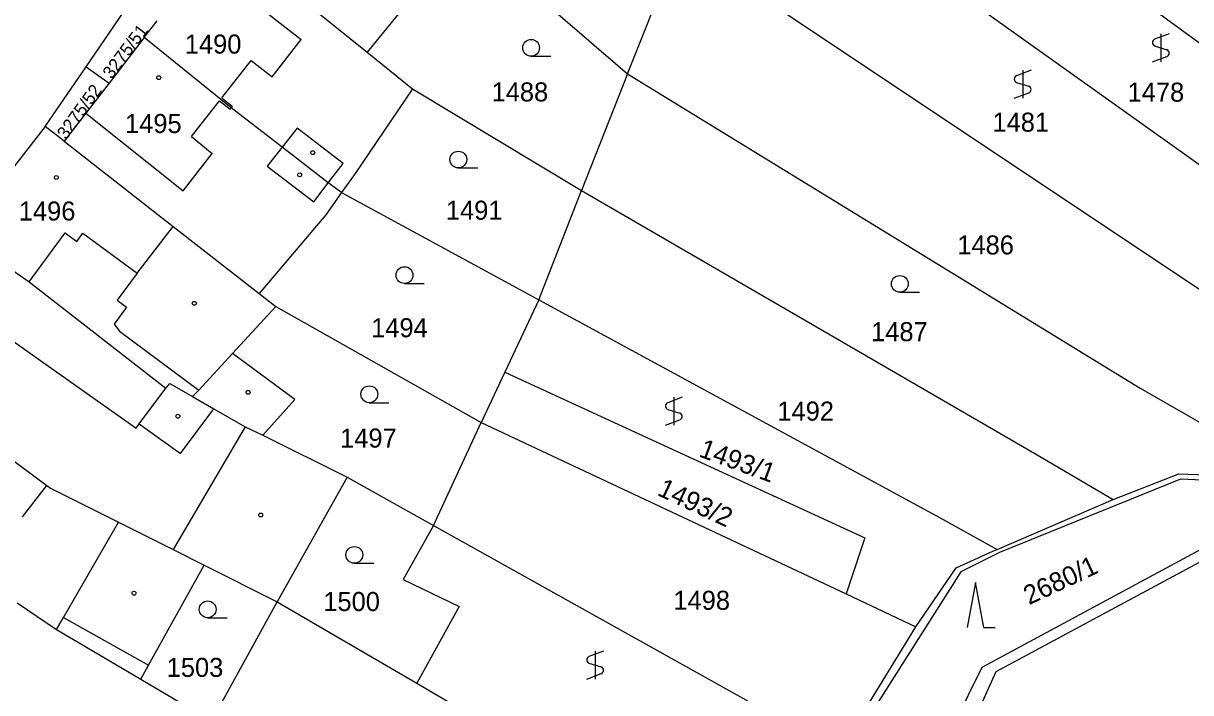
# Model space of a CAD drawing. Extents: x -600849 to -599899, y -1204328 to -1203436.
# Drawn here: x -600240.2 to -600136, y -1203822.5 to -1203762.7 of the extents above; entities that cross this region are included whole.
import ezdxf

# ---------------------------------------------------------------- set-up
doc = ezdxf.new("R2010")
doc.units = 0
for name, color, linetype in [('Vrstva 1', 7, 'Continuous'), ('Vrstva 2', 7, 'Continuous'), ('Vrstva 3', 7, 'Continuous'), ('Vrstva 4', 7, 'Continuous'), ('Vrstva 5', 7, 'Continuous')]:
    doc.layers.add(name, color=color, linetype=linetype)

msp = doc.modelspace()

# ---------------------------------------------------------------- linework, layer by layer
at = {"layer": 'Vrstva 1'}
for p, q in [((-600168.41, -1203740.2), (-600115.59, -1203778.76)), ((-600222.39, -1203754.91), (-600209.52, -1203765.29)), ((-600196.74, -1203758.2), (-600186.25, -1203767.24)), ((-600204.57, -1203759.25), (-600209.52, -1203765.29)), ((-600234.62, -1203766.61), (-600230.82, -1203761.08)), ((-600229.43, -1203763.99), (-600228.27, -1203762.5)), ((-600229.43, -1203763.99), (-600232.57, -1203768.05)), ((-600209.52, -1203765.29), (-600205.46, -1203768.56)), ((-600238.26, -1203771.92), (-600234.62, -1203766.61)), ((-600234.62, -1203766.61), (-600232.57, -1203768.05)), ((-600186.25, -1203767.24), (-600190.37, -1203777.65)), ((-600205.46, -1203768.56), (-600190.37, -1203777.65)), ((-600238.26, -1203771.92), (-600245.8, -1203781.55)), ((-600236.58, -1203773.24), (-600238.26, -1203771.92)), ((-600211.79, -1203777.83), (-600213.21, -1203779.82)), ((-600211.79, -1203777.83), (-600194.17, -1203787.39)), ((-600194.17, -1203787.39), (-600190.37, -1203777.65)), ((-600213.21, -1203779.82), (-600219.17, -1203786.84)), ((-600219.17, -1203786.84), (-600217.67, -1203788.01)), ((-600194.17, -1203787.39), (-600197.22, -1203793.87)), ((-600217.67, -1203788.01), (-600199.34, -1203798.36)), ((-600197.22, -1203793.87), (-600199.34, -1203798.36)), ((-600203.6, -1203807.53), (-600199.34, -1203798.36)), ((-600199.34, -1203798.36), (-600166.72, -1203813.64)), ((-600218.84, -1203799.48), (-600211.31, -1203803.23)), ((-600211.31, -1203803.23), (-600217.55, -1203814.35)), ((-600211.31, -1203803.23), (-600203.6, -1203807.53)), ((-600153.23, -1203809.68), (-600142.88, -1203805.23)), ((-600203.6, -1203807.53), (-600173.94, -1203824.08)), ((-600224.08, -1203811.08), (-600217.55, -1203814.35)), ((-600166.72, -1203813.64), (-600160.5, -1203816.59)), ((-600223.4, -1203824.99), (-600217.55, -1203814.35)), ((-600217.55, -1203814.35), (-600205.09, -1203821.62)), ((-600167.35, -1203827.76), (-600160.5, -1203816.59)), ((-600229.73, -1203821.26), (-600223.4, -1203824.99)), ((-600205.09, -1203821.62), (-600180.6, -1203835.9))]:
    msp.add_line(p, q, dxfattribs=at)
for points in [[(-600175.89, -1203746.31), (-600123.02, -1203783.97), (-600122.06, -1203784.62)], [(-600186.25, -1203767.24), (-600182.49, -1203757.72), (-600181.32, -1203755.69)], [(-600181.32, -1203755.69), (-600131.07, -1203789.19), (-600128.78, -1203790.7)], [(-600211.79, -1203777.83), (-600213, -1203776.96), (-600217.11, -1203773.78), (-600221.67, -1203770.25), (-600229.43, -1203763.99)], [(-600232.57, -1203768.05), (-600234.65, -1203770.73), (-600236.58, -1203773.24)], [(-600186.25, -1203767.24), (-600140.46, -1203795.28), (-600126.45, -1203803.32)], [(-600205.46, -1203768.56), (-600210.58, -1203776.13), (-600211.79, -1203777.83)], [(-600236.58, -1203773.24), (-600226.84, -1203780.85), (-600219.17, -1203786.84)], [(-600190.37, -1203777.65), (-600149.68, -1203801.25), (-600142.88, -1203805.23)], [(-600245.8, -1203781.55), (-600239.71, -1203785.78), (-600227.49, -1203795.28), (-600227.15, -1203794.86), (-600225.1, -1203796.04), (-600223.2, -1203797.13), (-600220.4, -1203798.73), (-600218.84, -1203799.48)], [(-600194.17, -1203787.39), (-600158.32, -1203806.85), (-600153.23, -1203809.68)], [(-600218.84, -1203799.48), (-600215.98, -1203796.31), (-600221.55, -1203792.2), (-600217.67, -1203788.01)], [(-600253.06, -1203792.9), (-600251.77, -1203793.85), (-600247.43, -1203797.06), (-600238.12, -1203803.96), (-600237.79, -1203804.21), (-600231.72, -1203807.25), (-600226.83, -1203809.7), (-600224.08, -1203811.08)], [(-600197.22, -1203793.87), (-600165.05, -1203808.65), (-600166.72, -1203813.64)], [(-600062.27, -1203794.12), (-600071.58, -1203797.79), (-600089.43, -1203806.87), (-600096.76, -1203808.61), (-600101.26, -1203809.7), (-600113.25, -1203808.47), (-600133.17, -1203808.69), (-600154.6, -1203820.23), (-600159.54, -1203830.22)], [(-600061.8, -1203795.22), (-600071.06, -1203798.98), (-600088.84, -1203808.25), (-600101.28, -1203811.21), (-600113.27, -1203809.47), (-600133.19, -1203809.79), (-600153.36, -1203820.62), (-600157.92, -1203830.73)], [(-600142.88, -1203805.23), (-600137.01, -1203802.94), (-600126.45, -1203803.32)], [(-600203.6, -1203807.53), (-600206.3, -1203812.38), (-600201.29, -1203814.77), (-600205.09, -1203821.62)], [(-600160.5, -1203816.59), (-600156.89, -1203811.31), (-600153.63, -1203809.85), (-600153.23, -1203809.68)], [(-600229.73, -1203821.26), (-600229.04, -1203820.01), (-600224.08, -1203811.08)], [(-600240.79, -1203814.46), (-600237.25, -1203816.84), (-600229.73, -1203821.26)]]:
    msp.add_lwpolyline(points, dxfattribs=at)
at = {"layer": 'Vrstva 3'}
for p, q in [((-600137.87, -1203763.66), (-600139.17, -1203764.14)), ((-600138.62, -1203763.66), (-600138.62, -1203766.16)), ((-600139.17, -1203764.74), (-600138.07, -1203765.07)), ((-600194.87, -1203765.66), (-600193.12, -1203765.66)), ((-600139.37, -1203766.16), (-600138.07, -1203765.67)), ((-600150.21, -1203766.91), (-600151.51, -1203767.39)), ((-600150.96, -1203766.91), (-600150.96, -1203769.41)), ((-600151.51, -1203767.99), (-600150.41, -1203768.32)), ((-600151.71, -1203769.41), (-600150.41, -1203768.92)), ((-600201.37, -1203775.63), (-600199.62, -1203775.63)), ((-600206.18, -1203785.94), (-600204.43, -1203785.94)), ((-600161.93, -1203786.73), (-600160.18, -1203786.73)), ((-600181.37, -1203796.1), (-600182.67, -1203796.58)), ((-600182.12, -1203796.1), (-600182.12, -1203798.6)), ((-600209.32, -1203796.58), (-600207.57, -1203796.58)), ((-600182.67, -1203797.18), (-600181.57, -1203797.51)), ((-600182.87, -1203798.6), (-600181.57, -1203798.11)), ((-600210.66, -1203810.92), (-600208.91, -1203810.92)), ((-600155.18, -1203812.64), (-600155.93, -1203816.64)), ((-600154.43, -1203816.64), (-600155.18, -1203812.64)), ((-600223.76, -1203815.78), (-600222.01, -1203815.78)), ((-600154.43, -1203816.64), (-600153.43, -1203816.64)), ((-600188.4, -1203818.76), (-600189.7, -1203819.24)), ((-600189.15, -1203818.76), (-600189.15, -1203821.26)), ((-600189.7, -1203819.84), (-600188.6, -1203820.17)), ((-600189.9, -1203821.26), (-600188.6, -1203820.77))]:
    msp.add_line(p, q, dxfattribs=at)
for centre in [(-600194.87, -1203764.91), (-600201.37, -1203774.88), (-600206.18, -1203785.19), (-600161.93, -1203785.98), (-600209.32, -1203795.83), (-600210.66, -1203810.17), (-600223.76, -1203815.03)]:
    msp.add_circle(centre, 0.75, dxfattribs=at)
for centre, start, end in [((-600139.04, -1203764.44), 113.579, 246.421), ((-600138.2, -1203765.37), 293.574, 66.426), ((-600151.38, -1203767.69), 113.579, 246.421), ((-600150.54, -1203768.62), 293.574, 66.426), ((-600182.54, -1203796.88), 113.579, 246.421), ((-600181.7, -1203797.81), 293.574, 66.426), ((-600189.57, -1203819.54), 113.579, 246.421), ((-600188.73, -1203820.47), 293.574, 66.426)]:
    msp.add_arc(centre, 0.329, start, end, dxfattribs=at)
at = {"layer": 'Vrstva 4'}
for p, q in [((-600224.23, -1203757.29), (-600215.41, -1203764.16)), ((-600218.01, -1203767.49), (-600215.41, -1203764.16)), ((-600222.49, -1203769.38), (-600219.87, -1203766.04)), ((-600219.87, -1203766.04), (-600218.01, -1203767.49)), ((-600225.19, -1203772.82), (-600222.69, -1203769.64)), ((-600222.69, -1203769.64), (-600221.76, -1203770.37)), ((-600222.49, -1203769.38), (-600221.57, -1203770.11)), ((-600221.76, -1203770.37), (-600221.67, -1203770.25)), ((-600221.57, -1203770.11), (-600221.67, -1203770.25)), ((-600234.65, -1203770.73), (-600225.95, -1203777.66)), ((-600215.77, -1203772.09), (-600217.11, -1203773.78)), ((-600211.67, -1203775.22), (-600215.77, -1203772.09)), ((-600225.19, -1203772.82), (-600223.35, -1203774.33)), ((-600225.95, -1203777.66), (-600223.35, -1203774.33)), ((-600217.11, -1203773.78), (-600218.44, -1203775.47)), ((-600218.44, -1203775.47), (-600214.29, -1203778.65)), ((-600213, -1203776.96), (-600211.67, -1203775.22)), ((-600214.29, -1203778.65), (-600213, -1203776.96)), ((-600239.71, -1203785.78), (-600236.49, -1203781.43)), ((-600236.49, -1203781.43), (-600235.46, -1203782.19)), ((-600235.46, -1203782.19), (-600234.91, -1203781.45)), ((-600234.91, -1203781.45), (-600230.06, -1203785.03)), ((-600230.06, -1203785.03), (-600226.84, -1203780.85)), ((-600230.06, -1203785.03), (-600231.85, -1203787.44)), ((-600231.85, -1203787.44), (-600231.01, -1203788.06)), ((-600231.01, -1203788.06), (-600232.12, -1203789.56)), ((-600232.12, -1203789.56), (-600231.64, -1203790.21)), ((-600242.39, -1203790.23), (-600230.16, -1203798.85)), ((-600231.64, -1203790.21), (-600224.55, -1203795.45)), ((-600224.55, -1203795.45), (-600221.55, -1203792.2)), ((-600229.88, -1203798.48), (-600227.49, -1203795.28)), ((-600225.1, -1203796.04), (-600224.55, -1203795.45)), ((-600226.19, -1203801.11), (-600223.2, -1203797.13)), ((-600230.16, -1203798.85), (-600229.88, -1203798.48)), ((-600229.88, -1203798.48), (-600226.19, -1203801.11)), ((-600220.4, -1203798.73), (-600226.83, -1203809.7)), ((-600136.86, -1203803.4), (-600153.03, -1203809.96)), ((-600126.32, -1203803.88), (-600136.86, -1203803.4)), ((-600240.3, -1203806.76), (-600238.12, -1203803.96)), ((-600236.63, -1203815.76), (-600231.72, -1203807.25)), ((-600153.03, -1203809.96), (-600156.49, -1203811.67)), ((-600156.49, -1203811.67), (-600166.81, -1203827.91)), ((-600237.25, -1203816.84), (-600236.63, -1203815.76)), ((-600236.63, -1203815.76), (-600229.04, -1203820.01))]:
    msp.add_line(p, q, dxfattribs=at)
at = {"layer": 'Vrstva 5'}
for centre in [(-600228.13, -1203767.57), (-600214.37, -1203774.26), (-600237.28, -1203776.48), (-600215.54, -1203776.24), (-600224.96, -1203787.71), (-600220.15, -1203795.66), (-600226.42, -1203797.79), (-600219.02, -1203806.61), (-600230.34, -1203813.59)]:
    msp.add_circle(centre, 0.175, dxfattribs=at)

# ---------------------------------------------------------------- texts
at = {"layer": 'Vrstva 2'}
for s, height, rotation, p in [('3275/51', 1.14, 53, (-600232.33, -1203767.76)), ('3275/52', 1.14, 54, (-600236.39, -1203773.16)), ('1493/1', 1.7, 340, (-600179.97, -1203801.36)), ('1493/2', 1.7, 335, (-600183.69, -1203804.8)), ('2680/1', 1.7, 25, (-600150.39, -1203814.66))]:
    msp.add_text(s, height=height, rotation=rotation, dxfattribs=at).set_placement(p)
for s, p in [('1490', (-600225.8, -1203765.42)), ('1488', (-600198.4, -1203769.69)), ('1478', (-600141.59, -1203769.71)), ('1495', (-600231.14, -1203772.51)), ('1481', (-600153.66, -1203772.39)), ('1496', (-600240.63, -1203780.32)), ('1491', (-600202.48, -1203780.25)), ('1486', (-600156.8, -1203783.35)), ('1494', (-600209.16, -1203790.74)), ('1487', (-600164.5, -1203791.09)), ('1492', (-600172.87, -1203798.18)), ('1497', (-600211.93, -1203800.59)), ('1500', (-600213.43, -1203815.18)), ('1498', (-600182.16, -1203815.07)), ('1503', (-600227.42, -1203821.06))]:
    msp.add_text(s, height=1.7, dxfattribs=at).set_placement(p)

doc.saveas('drawing.dxf')
